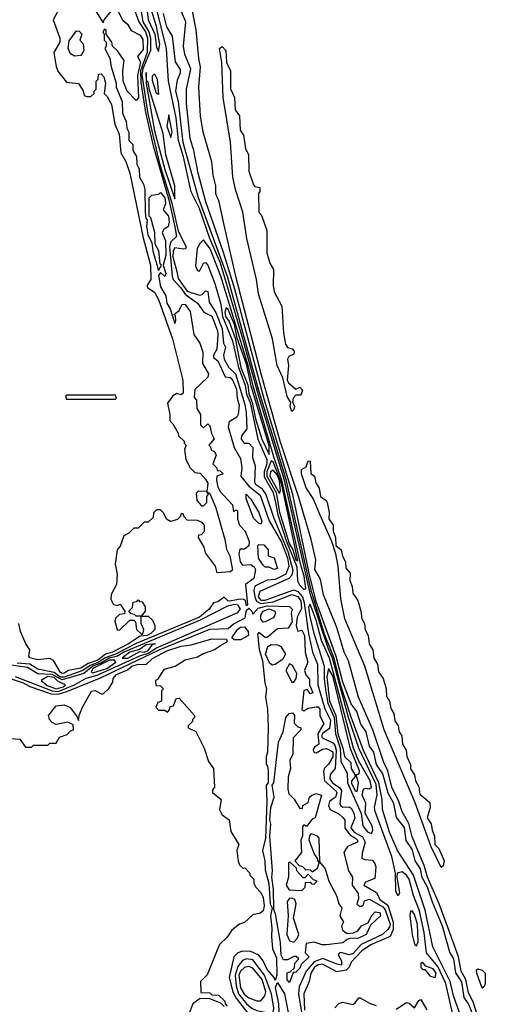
# Model space of a CAD drawing. Extents: x 2889633 to 3052318, y 540750 to 918690.
# Tile 419 of 656: x 3042647 to 3044920, y 722123 to 726935. Entities that reach past the tile are written whole.
import ezdxf

# ---------------------------------------------------------------- set-up
doc = ezdxf.new("R2010")
doc.units = 0

msp = doc.modelspace()

# ---------------------------------------------------------------- linework, layer by layer
at = {"layer": '0CON02XD'}
for points in [[(3043325, 726780), (3043331.1, 726815), (3043315, 726901.2), (3043278.6, 727018.6), (3043255, 727143.8), (3043215, 727232.5), (3043207.5, 727225), (3043224.5, 727165), (3043225, 727133.3), (3043242, 727102), (3043245, 727057.5), (3043268.3, 726988.3), (3043274.6, 726935), (3043306.2, 726865), (3043315, 726800), (3043325, 726780)], [(3044892.7, 722032.7), (3044861.1, 722135), (3044838.7, 722178.7), (3044825.5, 722245), (3044802.9, 722285), (3044788.9, 722355), (3044739.7, 722490.3), (3044695.6, 722615), (3044638.1, 722745), (3044621.1, 722801.1), (3044562.4, 722942.4), (3044546.4, 723006.4), (3044514.4, 723064.5), (3044498.6, 723115), (3044464.3, 723185), (3044444.4, 723264.4), (3044424, 723305), (3044371.4, 723465), (3044301.2, 723625), (3044252.3, 723802.3), (3044231.2, 723845), (3044195.5, 723965.5), (3044130, 724125), (3044115, 724200), (3044105, 724220), (3044088.3, 724248.3), (3044093.3, 724295), (3044070, 724395), (3044008.1, 724605), (3043918.2, 724875), (3043827.4, 725197.4), (3043703.5, 725673.5), (3043646.4, 725923.6), (3043621.2, 726045), (3043603.9, 726083.9), (3043603.9, 726123.9), (3043591.2, 726175), (3043585, 726240), (3043542.5, 726385), (3043530, 726465), (3043521.2, 726605), (3043530, 726705), (3043521.2, 726745), (3043509.2, 726885), (3043478, 727045)], [(3043003, 727003), (3043055, 726920), (3043060, 726935), (3043094.1, 726975.9)], [(3043198.6, 727008.6), (3043228.1, 726925), (3043261.5, 726875), (3043271.8, 726845), (3043269.2, 726775), (3043237, 726685), (3043237.8, 726627.8), (3043261.5, 726481.4), (3043298.3, 726318.2), (3043375.3, 726054.7), (3043405, 725922.5), (3043412, 725875), (3043385, 725848.8), (3043378.5, 725825), (3043391.5, 725681.5), (3043397.1, 725665), (3043434.1, 725624.1), (3043455, 725592.9), (3043515, 725550), (3043546.2, 725506.2), (3043585, 725486.2), (3043595, 725462.5), (3043612.5, 725415), (3043613.8, 725395), (3043610, 725325), (3043593.8, 725295), (3043593.6, 725283.6), (3043615, 725267.5), (3043650, 725190), (3043675, 725186.7), (3043685, 725177.5), (3043705, 725130), (3043708, 725085), (3043718.3, 725051.7), (3043713.3, 725005), (3043707.5, 724992.5), (3043670, 724970), (3043665.6, 724945.6), (3043694.2, 724845), (3043725, 724790), (3043731.2, 724745), (3043727.5, 724705), (3043766, 724655), (3043821.2, 724611.2), (3043865.7, 724485.7), (3043925, 724381.9), (3043955, 724303.3), (3043960.8, 724265), (3043946, 724225), (3043895, 724198.8), (3043855, 724195.8), (3043795, 724167.5), (3043790, 724145), (3043795.3, 724115.3), (3043803.4, 724093.4), (3043825, 724082.1), (3043885, 724090.5), (3043975.6, 724125.6), (3044005, 724116.9), (3044020, 724095), (3044022.7, 724057.3), (3044001.2, 724015), (3043996.7, 723975), (3044005, 723947.5), (3044025, 723952.5), (3044038.1, 723925), (3044040, 723845), (3044053.3, 723795), (3044038, 723755), (3044044.1, 723734.1), (3044061.7, 723711.7), (3044062.5, 723685), (3044077.5, 723645), (3044065, 723640), (3044051.7, 723661.7), (3044035, 723657.5), (3044023.9, 723563.9), (3044035, 723557.5), (3044055, 723570), (3044095, 723577.5), (3044105, 723577.5), (3044112.5, 723565), (3044113, 723533), (3044131.2, 723495), (3044102.2, 723445), (3044107.5, 723395), (3044085, 723378.8), (3044080, 723365), (3044084.4, 723354.5), (3044095, 723352.5), (3044125, 723370), (3044145, 723373.3), (3044175, 723356.7), (3044175, 723332.5), (3044155, 723297.5), (3044135, 723277.5), (3044129.5, 723260.4), (3044135.8, 723215), (3044192.5, 723165), (3044195.6, 723155), (3044188, 723135), (3044159.2, 723115), (3044154.1, 723094.1), (3044162.5, 723075), (3044205, 723054), (3044226.7, 723035), (3044233.6, 723023.6), (3044234.1, 722984.1), (3044259.7, 722949.7), (3044286.7, 722935), (3044296.7, 722925), (3044296.7, 722915), (3044247.5, 722895), (3044230, 722865), (3044252.5, 722775), (3044272.5, 722745), (3044270, 722705), (3044300, 722665), (3044301.7, 722638.3), (3044292.5, 722615), (3044305, 722603.3), (3044315, 722602.5), (3044325, 722610), (3044330.7, 722629.3), (3044355, 722636.7), (3044419.2, 722599.2), (3044431.4, 722585), (3044455.4, 722515.4), (3044454, 722505), (3044445, 722488.8), (3044417.5, 722465), (3044314.4, 722415.6), (3044275, 722372), (3044255, 722365.8), (3044215, 722376), (3044207, 722373), (3044202.5, 722365), (3044218.8, 722335), (3044217.5, 722315), (3044195, 722318.8), (3044127.7, 722347.7), (3044085, 722330.6), (3044045.7, 722285), (3044011.7, 722208.3), (3044008.1, 722175), (3044022.9, 722085)], [(3044862.5, 722065), (3044837.5, 722125), (3044816.8, 722156.8), (3044805, 722232.5), (3044776.8, 722276.8), (3044767.1, 722345), (3044747.5, 722377.5), (3044710.8, 722505), (3044663.1, 722623.1), (3044638.6, 722695), (3044612.4, 722742.4), (3044604.2, 722785), (3044577.5, 722825), (3044565, 722877.5), (3044534.1, 722924.1), (3044525, 722987.5), (3044486.1, 723036.1), (3044474, 723105), (3044445.6, 723155.6), (3044419.1, 723249.1), (3044389.2, 723295), (3044376.2, 723355), (3044354.1, 723384.1), (3044338.8, 723455), (3044312.3, 723492.3), (3044292.5, 723555), (3044265, 723592.5), (3044225, 723697.5), (3044192.5, 723822.5), (3044095, 724091.2), (3044060.3, 724230.3), (3043980.5, 724615), (3043841.5, 725075), (3043697.8, 725617.8), (3043642, 725798), (3043556, 726045), (3043519.2, 726185), (3043498, 726295), (3043478.8, 726355), (3043462, 726525), (3043461.2, 726595), (3043482, 726695), (3043453.8, 726765), (3043446.2, 726805), (3043458, 726925), (3043413.8, 727025)], [(3042842.5, 726995), (3042811.2, 726935), (3042843.3, 726845), (3042842.5, 726825), (3042813.8, 726775), (3042826, 726706), (3042833.9, 726683.9), (3042875, 726630), (3042935, 726622.5), (3042957, 726587), (3042962.5, 726565), (3042975, 726560), (3042995, 726560), (3043010, 726575), (3043010, 726585), (3043020, 726595), (3043020, 726635), (3043030, 726645), (3043031.7, 726668.3), (3043045, 726670), (3043057.5, 726655), (3043066.2, 726625), (3043060, 726575), (3043075, 726560), (3043095, 726520), (3043111.2, 726425), (3043132, 726375), (3043141.2, 726285), (3043165, 726242.5), (3043185.6, 726185.6), (3043249.7, 725869.7), (3043285.6, 725735), (3043286.7, 725665), (3043267.5, 725635), (3043272.5, 725625), (3043305, 725603.3), (3043325, 725567.5), (3043392.9, 725375), (3043444.2, 725174.2), (3043445, 725110), (3043435, 725102.5), (3043415, 725107.5), (3043395, 725097.5), (3043368.3, 725061.7), (3043380, 725005), (3043380, 724975), (3043395, 724960), (3043420, 724915), (3043421.7, 724901.7), (3043450, 724875), (3043450, 724865), (3043460, 724855), (3043452.5, 724835), (3043457.5, 724785), (3043480, 724745), (3043501.7, 724721.7), (3043528.3, 724718.3), (3043555, 724690), (3043565, 724670), (3043560, 724630), (3043575, 724620), (3043605, 724550), (3043649.2, 724395), (3043657.3, 724347.3), (3043673.8, 724315), (3043686.7, 724245), (3043675, 724236.7), (3043611.7, 724231.7), (3043602.5, 724265), (3043555, 724330), (3043547, 724357), (3043520, 724405), (3043521.7, 724418.3), (3043535, 724420), (3043550, 724435), (3043550, 724465), (3043538.3, 724478.3), (3043515, 724487.5), (3043465, 724490), (3043450, 724505), (3043445, 724520), (3043435, 724520), (3043430, 724505), (3043417, 724493), (3043383, 724483), (3043363.6, 724493.6), (3043350, 724525), (3043335, 724540), (3043315, 724540), (3043300, 724525), (3043298.3, 724501.7), (3043275, 724480), (3043255, 724480), (3043225, 724450), (3043205, 724450), (3043180, 724425), (3043155, 724412.5), (3043137, 724363), (3043122.5, 724345), (3043112.5, 724275), (3043122.5, 724225), (3043120, 724175), (3043094.2, 724125.8), (3043092.3, 724102.3), (3043105, 724077.5), (3043125, 724072.5), (3043138.3, 724078.3), (3043160, 724045), (3043158.3, 724031.7), (3043135, 724027.5), (3043115, 724010), (3043111.2, 723995), (3043123.6, 723953.6), (3043135, 723952.5), (3043185, 724000), (3043205, 724000), (3043211.7, 723991.7), (3043217.5, 723955), (3043241.7, 723931.7), (3043248.3, 723931.7), (3043252.5, 723955), (3043240, 723985), (3043240, 724020), (3043215, 724020), (3043208.3, 724028.3), (3043191.7, 724031.7), (3043180, 724045), (3043198.3, 724061.7), (3043201.7, 724088.3), (3043218.3, 724091.7), (3043225, 724100), (3043231.7, 724091.7), (3043245, 724090), (3043260, 724065), (3043260, 724045), (3043240, 724020), (3043275, 724020), (3043295, 724000), (3043307.5, 723975), (3043306.7, 723955), (3043286.7, 723935), (3043270, 723925), (3043235, 723922.5), (3043178.8, 723885), (3043100, 723845), (3043065.3, 723834.6), (3043028.6, 723805), (3042981.9, 723788.1), (3042945, 723765.7), (3042885.6, 723754.4), (3042865, 723741.4)], [(3043125, 726981.2), (3043148.8, 726935), (3043173.9, 726913.9), (3043192, 726882), (3043235, 726860), (3043248.3, 726838.3), (3043250, 726790), (3043222.5, 726755), (3043236.9, 726726.9), (3043223, 726663), (3043226.7, 726553.3), (3043215, 726540), (3043172.5, 726585), (3043152.5, 726635), (3043150, 726685), (3043157.5, 726735), (3043125, 726782.5), (3043100, 726805), (3043097.5, 726825), (3043070, 726865), (3043070, 726885), (3043061.7, 726888.3), (3043052.5, 726875), (3043060, 726865), (3043060, 726835), (3043070, 726825), (3043070, 726805), (3043062.5, 726795), (3043087, 726747), (3043093.3, 726705), (3043117.5, 726625), (3043117.5, 726605), (3043147.5, 726535), (3043148.3, 726478.3), (3043167, 726437), (3043170, 726405), (3043180, 726385), (3043180, 726345), (3043200, 726325), (3043200, 726295), (3043217, 726267), (3043218.3, 726228.3), (3043230, 726205), (3043232.5, 726165), (3043251.7, 726131.7), (3043257.5, 726105), (3043260, 725995), (3043263.3, 725965), (3043270, 725955), (3043266.7, 725925), (3043272.5, 725885), (3043292.5, 725845), (3043297.5, 725805), (3043325, 725710), (3043340, 725735), (3043332.5, 725742.5), (3043326.7, 725805), (3043308.3, 725838.3), (3043307.5, 725895), (3043287, 725967), (3043280, 725975), (3043280, 726065), (3043293, 726077), (3043327, 726083), (3043335, 726090), (3043355.6, 726065), (3043358.8, 726035), (3043347.5, 726005), (3043373.3, 725975), (3043376.2, 725945), (3043372.5, 725925), (3043350.5, 725909.6), (3043342.5, 725895), (3043359.2, 725855), (3043360, 725785), (3043347.5, 725735), (3043360, 725695), (3043355, 725680), (3043335, 725700), (3043324, 725685), (3043335, 725630), (3043360, 725585), (3043365, 725550), (3043381.7, 725521.7), (3043405, 725450), (3043410, 725465), (3043407.5, 725487.5), (3043400, 725495), (3043426.4, 725513.6), (3043440, 725545), (3043455, 725542.5), (3043478.8, 725508.8), (3043497.3, 725397.3), (3043526, 725355), (3043540.7, 725310.7), (3043540, 725255), (3043568.8, 725205), (3043565, 725187.5), (3043501.7, 725128.3), (3043498.3, 725088.3), (3043510, 725075), (3043512.5, 725035), (3043530, 725005), (3043530, 724955), (3043545, 724940), (3043565, 724960), (3043575, 724950), (3043583, 724913), (3043596.7, 724886.7), (3043570, 724855), (3043578.3, 724848.3), (3043581.7, 724831.7), (3043597.5, 724825), (3043606.4, 724806.4), (3043590, 724765), (3043610, 724745), (3043611.7, 724731.7), (3043625, 724730), (3043640, 724715), (3043610, 724705), (3043607.5, 724685), (3043615, 724650), (3043625, 724630), (3043686.7, 724565), (3043691.7, 724531.7), (3043705, 724540), (3043710, 724535), (3043710, 724495), (3043720, 724465), (3043747.5, 724435), (3043767.5, 724385), (3043766.4, 724363.6), (3043745, 724347.5), (3043722.5, 724347.5), (3043717.5, 724325), (3043723.3, 724285), (3043735, 724270), (3043775, 724272.5), (3043791.7, 724261.7), (3043798.3, 724248.3), (3043790, 724205), (3043750, 724175), (3043760, 724075), (3043755, 724070), (3043750, 724095), (3043741.7, 724101.7), (3043723.6, 724103.6), (3043672.9, 724092.9), (3043662.5, 724095), (3043645, 724112.5), (3043615, 724090), (3043592.5, 724085), (3043572.5, 724055), (3043525, 724015.5), (3043215, 723886.2), (3043115.2, 723834.8), (3043064, 723816), (3043033.3, 723795), (3042990.9, 723779.1), (3042956.1, 723753.9), (3042865, 723722.7)], [(3043240, 726975), (3043248.8, 726925), (3043277.2, 726875), (3043285.8, 726845), (3043285.3, 726784.7), (3043248.8, 726695), (3043243.2, 726665), (3043273, 726475), (3043332, 726225), (3043387.8, 726045), (3043421.3, 725901.3), (3043460, 725825), (3043456.7, 725815), (3043446.8, 725813.2), (3043405, 725820), (3043395.6, 725805), (3043395.4, 725775.4), (3043414.2, 725705), (3043420.9, 725670.9), (3043465, 725608.9), (3043525, 725589.2), (3043538.6, 725591.4), (3043555, 725610), (3043565, 725607.5), (3043572, 725555), (3043605, 725503.8), (3043635.4, 725425), (3043642, 725355), (3043651.2, 725335), (3043641.4, 725295), (3043645.5, 725275.5), (3043668.8, 725235), (3043700.5, 725205), (3043745.7, 725054.3), (3043753.3, 725015), (3043755.6, 724935), (3043729.3, 724900.7), (3043728.8, 724885), (3043742.5, 724865), (3043765, 724865.8), (3043785.7, 724845), (3043783.8, 724795), (3043796.2, 724755), (3043794, 724675), (3043798.8, 724665), (3043827.1, 724645), (3043848.9, 724615), (3043888.5, 724498.6), (3043956.3, 724336.3), (3043980, 724245), (3043975, 724221.2), (3043960.8, 724205), (3043819.1, 724140.9), (3043810.9, 724115), (3043825, 724098.9), (3043845, 724099.1), (3043985, 724148.9), (3044005, 724140), (3044027.1, 724115), (3044036, 724086), (3044056.2, 723935), (3044076.7, 723845), (3044100.8, 723785), (3044101.9, 723685), (3044136.5, 723566.5), (3044165, 723512.5), (3044159.5, 723470.5), (3044125, 723447.1), (3044120.6, 723435), (3044126, 723425), (3044175, 723400.8), (3044185, 723390), (3044192, 723365), (3044186.9, 723275), (3044163.3, 723246.7), (3044160.6, 723225), (3044174.4, 723205), (3044210.5, 723180.5), (3044218.5, 723168.5), (3044210, 723105), (3044213.3, 723095), (3044225, 723086.7), (3044255, 723088), (3044265, 723082), (3044278.1, 723058.1), (3044283.3, 723035), (3044264.3, 722985), (3044280, 722965), (3044321.4, 722941.4), (3044333.1, 722915), (3044318.3, 722861.7), (3044318, 722838), (3044330.6, 722830.6), (3044368.2, 722828.2), (3044380, 722815), (3044385.4, 722795.4), (3044381.3, 722738.7), (3044335, 722720), (3044326.7, 722705), (3044389.4, 722669.4), (3044405.8, 722635), (3044445, 722608), (3044471.1, 722525), (3044470.6, 722489.4), (3044455.5, 722454.5), (3044364.6, 722415.4), (3044317.5, 722385), (3044265, 722330), (3044255.5, 722304.5), (3044240.5, 722289.5), (3044195, 722282), (3044125, 722319.4), (3044105, 722316.9), (3044086, 722305), (3044068.6, 722275), (3044060, 722235), (3044034.4, 722175), (3044036.9, 722095)], [(3044785, 721973.3), (3044727.5, 722225), (3044688.7, 722308.7), (3044633.8, 722375), (3044621.5, 722475), (3044599.6, 722579.6), (3044570, 722655), (3044547.8, 722735), (3044535.8, 722755), (3044515, 722771.2), (3044490, 722765), (3044487.5, 722745), (3044501.7, 722668.3), (3044495, 722653.3), (3044482.9, 722675), (3044482.5, 722765), (3044463.8, 722845), (3044382, 723065), (3044380, 723085), (3044392.9, 723147.1), (3044387.6, 723197.6), (3044302.5, 723375), (3044252.8, 723525), (3044173.5, 723815), (3044153.4, 723863.4), (3044067.1, 724125), (3043939.8, 724685), (3043815, 725094.4), (3043733, 725387.1), (3043627.6, 725745), (3043575, 725865.8), (3043525, 726012), (3043484.3, 726094.3), (3043447.3, 726265), (3043423.1, 726345), (3043411.1, 726455), (3043373.8, 726635), (3043363.6, 726795), (3043317.1, 726985)], [(3044801.2, 722065), (3044764.2, 722165), (3044749.2, 722235), (3044664, 722405), (3044626.2, 722583.8), (3044568.8, 722755), (3044492, 722875), (3044452.5, 722965), (3044417.5, 723075), (3044417.1, 723125), (3044400.5, 723205), (3044325, 723363.8), (3044265, 723526.2), (3044215, 723681.4), (3044181.7, 723815), (3044135, 723932.9), (3044071.1, 724141.1), (3043947.2, 724687.2), (3043815, 725122.5), (3043660.8, 725680.8), (3043520.6, 726065), (3043445.8, 726335), (3043422, 726535), (3043410, 726585), (3043418.3, 726641.7), (3043432.5, 726675), (3043431.7, 726691.7), (3043408.3, 726728.3), (3043392.5, 726855), (3043365, 726900), (3043350, 726965)], [(3042915, 726757.5), (3042895, 726767.5), (3042883.3, 726795), (3042888.3, 726831.7), (3042925, 726880), (3042938.3, 726878.3), (3042950, 726865), (3042940, 726835), (3042957, 726817), (3042960, 726785), (3042945, 726760), (3042915, 726757.5)], [(3043975, 725020), (3043967.5, 725045), (3043970, 725065), (3043953, 725093), (3043931.2, 725185), (3043903.3, 725245), (3043881.2, 725375), (3043812.5, 725595), (3043803.3, 725665), (3043756.7, 725865), (3043736, 725995), (3043700, 726105), (3043688, 726165), (3043675.9, 726335.9), (3043640.8, 726555), (3043633.3, 726725), (3043623.3, 726795), (3043635, 726803.3), (3043654, 726785), (3043656, 726725), (3043676.7, 726685), (3043676.6, 726596.6), (3043695.5, 726555.4), (3043699.2, 726495), (3043720, 726465), (3043724, 726395), (3043740.3, 726370.3), (3043748.8, 726305), (3043764.3, 726274.3), (3043765.8, 726195), (3043788.6, 726128.6), (3043795, 726120), (3043820, 726115), (3043820, 726095), (3043812.5, 726085), (3043814, 725995), (3043830, 725975), (3043853.3, 725905), (3043854.3, 725795), (3043868, 725745), (3043886.7, 725715), (3043884.3, 725635.7), (3043890, 725605), (3043927.5, 725535), (3043934.2, 725404.2), (3043945, 725350), (3043955, 725332.5), (3043977, 725327), (3043987.5, 725315), (3043985, 725300), (3043960.7, 725289.3), (3043953.9, 725276.1), (3043960, 725245), (3043953.3, 725173.3), (3043960, 725160), (3043995, 725130), (3044015, 725140), (3044027.5, 725125), (3044019.3, 725100.7), (3043995, 725100), (3043982.5, 725085), (3043978.3, 725068.3), (3043988, 725045), (3043985, 725030), (3043975, 725020)], [(3043405, 726060), (3043405, 726122.5), (3043360, 726275), (3043348.2, 726378.2), (3043281.5, 726591.5), (3043275, 726630), (3043266.7, 726636.7), (3043265, 726677.5), (3043265, 726622.5), (3043305, 726392), (3043355, 726202.9), (3043405, 726060)], [(3043325, 726570), (3043315, 726573.8), (3043295, 726637.5), (3043295, 726660), (3043305, 726670.8), (3043318.8, 726645), (3043325, 726570)], [(3043385, 726360), (3043391.4, 726385), (3043375, 726470), (3043365.8, 726415), (3043385, 726360)], [(3044035, 724150), (3044044.1, 724155.9), (3044036.6, 724215), (3044019.5, 724269.5), (3043927.2, 724685), (3043888.5, 724798.5), (3043788.6, 725138.6), (3043763.2, 725245), (3043628.8, 725681.2), (3043577.8, 725815), (3043545, 725859.2), (3043527.4, 725842.6), (3043513.8, 725816.2), (3043505, 725732.5), (3043515, 725710), (3043525, 725706.2), (3043544.2, 725745.8), (3043555, 725748.8), (3043565, 725736.2), (3043600.5, 725645), (3043629.6, 725545), (3043636.7, 725485), (3043686.2, 725366.2), (3043715.3, 725235), (3043748.6, 725148.6), (3043754.7, 725105), (3043771.7, 725065), (3043809.5, 724885), (3043853.6, 724785), (3043853.6, 724765), (3043840, 724725), (3043841.1, 724701.1), (3043885.3, 724625), (3043896.6, 724575), (3043907.8, 724515), (3043950.2, 724385), (3044000.6, 724260.6), (3044003.6, 724193.6), (3044012.6, 724172.6), (3044035, 724150)], [(3043865, 724810), (3043865, 724853.3), (3043778.4, 725138.4), (3043755, 725251.1), (3043709.3, 725379.3), (3043695, 725444), (3043665, 725519.2), (3043655, 725526.7), (3043648.2, 725505), (3043651.8, 725485), (3043669.4, 725459.4), (3043698.5, 725378.5), (3043726.3, 725235), (3043760.9, 725150.9), (3043765, 725108.8), (3043782.5, 725065), (3043798.5, 724985), (3043830, 724885), (3043865, 724810)], [(3043115, 725080), (3043120, 725085), (3043115, 725100), (3042875, 725100), (3042870, 725095), (3042875, 725080), (3043115, 725080)], [(3044005, 724291.2), (3043925, 724670.6), (3043885, 724774), (3043875, 724780), (3043853.9, 724725), (3043853.3, 724705), (3043898.4, 724625), (3043915, 724528.8), (3043963.3, 724375), (3043980, 724345), (3043994.7, 724295), (3044005, 724291.2)], [(3043915, 724620), (3043920.6, 724635), (3043915, 724681.4), (3043905, 724709.5), (3043885, 724734.4), (3043872.2, 724725), (3043867.7, 724705), (3043915, 724620)], [(3044705, 722792.5), (3044655, 722892.5), (3044577.3, 723107.3), (3044427.1, 723465), (3044332, 723775), (3044235, 724007.5), (3044214.4, 724104.4), (3044202, 724265), (3044190, 724325), (3044171.2, 724385), (3044114.4, 724514.4), (3044080, 724595), (3044045, 724647.5), (3044023.3, 724715), (3044023, 724737), (3044045, 724750), (3044055, 724780), (3044065, 724777.5), (3044067.7, 724717.7), (3044085.8, 724705), (3044092, 724672), (3044109.2, 724645), (3044115.6, 724605.6), (3044143.3, 724585), (3044147.5, 724575), (3044157.3, 724527.3), (3044155.8, 724495), (3044177.5, 724465), (3044176.9, 724435), (3044189.4, 724405), (3044190, 724365), (3044216, 724345), (3044222.7, 724312.7), (3044238, 724285), (3044239.2, 724255), (3044260.7, 724230.7), (3044258.1, 724195), (3044270.5, 724165), (3044272.9, 724132.9), (3044297.4, 724097.4), (3044313.1, 724045), (3044317, 724007), (3044330.5, 723985), (3044333.7, 723953.7), (3044347.7, 723925), (3044352.7, 723885), (3044370.4, 723855), (3044376.5, 723815), (3044393.1, 723785), (3044398.8, 723748.8), (3044421.4, 723715), (3044435.5, 723665.5), (3044438.2, 723628.2), (3044453.1, 723605), (3044459.3, 723569.3), (3044473.1, 723545), (3044477.9, 723507.9), (3044494.3, 723485), (3044500, 723455), (3044512.5, 723435), (3044515.6, 723395), (3044534.3, 723365), (3044537.8, 723335), (3044554.4, 723295), (3044554.5, 723274.5), (3044574.2, 723245), (3044579.2, 723215), (3044595.6, 723185.6), (3044600.6, 723150.6), (3044649.3, 723109.3), (3044651.2, 723085), (3044635.8, 723035), (3044656, 723005), (3044660, 722975), (3044672.5, 722945), (3044673.8, 722903.8), (3044693.8, 722885), (3044720, 722825), (3044715, 722800), (3044705, 722792.5)], [(3043545, 724560), (3043560, 724575), (3043560, 724605), (3043570, 724620), (3043561.7, 724621.7), (3043560, 724630), (3043518.3, 724631.7), (3043508.3, 724621.7), (3043512.5, 724585), (3043535, 724560), (3043545, 724560)], [(3043825, 724470), (3043812.5, 724475), (3043789.3, 724499.3), (3043753.3, 724595), (3043753, 724617), (3043775, 724592.5), (3043815, 724527.5), (3043830, 724485), (3043825, 724470)], [(3043888.3, 724248.3), (3043865, 724260), (3043845, 724260), (3043835, 724270), (3043813.6, 724303.6), (3043810, 724365), (3043815, 724370), (3043838.3, 724368.3), (3043860, 724345), (3043860, 724315), (3043890, 724305), (3043905, 724252.5), (3043888.3, 724248.3)], [(3042405, 723780.8), (3042664.5, 723694.6), (3042697.1, 723677.1), (3042800.8, 723640.8), (3042835, 723638.8), (3042878.1, 723651.9), (3043040.9, 723719.1), (3043328, 723855), (3043575, 723957.1), (3043665, 723960), (3043689.3, 723980.7), (3043748.3, 724011.7), (3043755, 724050), (3043765, 724060), (3043780, 724045), (3043785, 724030), (3043811.4, 724058.6), (3043855, 724070.4), (3043965, 724066.7), (3043976.7, 724055), (3043972.5, 724035), (3043977.3, 723992.7), (3043957.9, 723962.1), (3043905, 723957.5), (3043855, 723916.2), (3043845, 723916.2), (3043815, 723940), (3043808.3, 723931.7), (3043809.3, 723919.3)], [(3042835, 723652.3), (3042915.3, 723684.7), (3042972.4, 723717.6), (3043025, 723731.2), (3043233.2, 723826.8), (3043275, 723839.2), (3043315, 723864.6), (3043712.4, 724037.6), (3043724.4, 724055), (3043713.8, 724073.8), (3043695, 724077.7), (3043661.6, 724068.4), (3043528.7, 724001.3), (3043155.3, 723844.7), (3043125, 723825.4), (3043084.4, 723815.6), (3043047.2, 723792.8), (3043003.7, 723776.3), (3042960, 723740), (3042855, 723708.8), (3042805, 723735.3), (3042735, 723738.5), (3042685, 723770), (3042605, 723780.9)], [(3044365, 722958.8), (3044370.5, 722975), (3044367.7, 722995), (3044334, 723055), (3044336.4, 723106.4), (3044319.4, 723145), (3044325.7, 723174.3), (3044335, 723180), (3044355, 723176.2), (3044363.8, 723185), (3044357.3, 723215), (3044302.3, 723312.3), (3044275.9, 723375), (3044159.8, 723815), (3044120.5, 723900.5), (3044095, 724000.6), (3044065, 724078.6), (3044056.5, 724063.5), (3044062.1, 724025), (3044081.5, 723941.5), (3044133.5, 723775), (3044133.3, 723713.3), (3044140.8, 723660.8), (3044151.2, 723595), (3044182.3, 723525), (3044189.2, 723445), (3044210.8, 723375), (3044215, 723310), (3044245, 723252.5), (3044246.9, 723205), (3044313.3, 723055), (3044321.9, 722995), (3044345, 722966.9), (3044365, 722958.8)], [(3043835, 723990), (3043824, 724005), (3043824.2, 724025), (3043835, 724043.8), (3043865, 724055.4), (3043892, 724045), (3043895.8, 724034.2), (3043887, 724013), (3043845, 723992.5), (3043835, 723990)], [(3042865, 723741.4), (3042855, 723739.2), (3042846.2, 723745), (3042813, 723803), (3042795, 723812.5), (3042735, 723806.7), (3042697, 723817), (3042692.5, 723825), (3042696.7, 723855), (3042676.7, 723885), (3042651.2, 723945), (3042643.6, 723983.6)], [(3043693.9, 723903.9), (3043682.5, 723915), (3043711.2, 723955), (3043725, 723965.7), (3043745, 723968), (3043762, 723945), (3043763.8, 723925), (3043725, 723904.2), (3043693.9, 723903.9)], [(3043809.3, 723919.3), (3043816.7, 723856.7), (3043833, 723803), (3043843.3, 723695), (3043852.5, 723665), (3043847.5, 723625), (3043856.7, 723565), (3043860, 723475), (3043856.7, 723355), (3043850, 723335), (3043850, 723295), (3043857, 723287), (3043860, 723265), (3043860, 723205), (3043850, 723195), (3043853.3, 723115), (3043847.5, 722935), (3043832, 722875), (3043844, 722825), (3043845, 722780), (3043863.6, 722713.6), (3043870, 722615), (3043880, 722595), (3043871.2, 722555), (3043878.8, 722495), (3043876.2, 722455), (3043881.2, 722395), (3043900.7, 722350.7), (3043902.5, 722265), (3043895, 722240), (3043890, 722255), (3043855, 722293.3), (3043836, 722336), (3043814, 722364), (3043775, 722381.2), (3043735, 722383.8), (3043712.5, 722375), (3043693.3, 722355), (3043669.2, 722255), (3043688.1, 722185), (3043703.6, 722153.6), (3043775, 722061.2)], [(3042601.7, 723421.7), (3042648.3, 723418.3), (3042675, 723380), (3042705, 723380), (3042715, 723390), (3042785, 723390), (3042795, 723400), (3042825, 723400), (3042841.7, 723428.3), (3042878.3, 723441.7), (3042895, 723460), (3042910, 723465), (3042908.3, 723488.3), (3042881.7, 723501.7), (3042825, 723491.2), (3042805, 723500), (3042792.5, 723515), (3042787.5, 723535), (3042825, 723582.5), (3042865, 723587.5), (3042893.6, 723573.6), (3042928.3, 723528.3), (3042935, 723510), (3042937.5, 723535), (3042953.3, 723575), (3042997, 723653), (3043015, 723657.5), (3043045, 723640), (3043055, 723640), (3043083, 723667), (3043101.7, 723698.3), (3043103.3, 723715), (3043120, 723735), (3043172.9, 723757.1), (3043195, 723776.5), (3043225, 723785.7), (3043265, 723783.3), (3043295, 723813.8), (3043365, 723850.6), (3043435, 723874.2), (3043485, 723880.8), (3043585, 723910), (3043657, 723907), (3043660, 723895), (3043637.7, 723882.3)], [(3043175, 723814.6), (3043233.3, 723846.7), (3043255, 723844.7), (3043275, 723851.8), (3043297.5, 723882.5), (3043310, 723885), (3043265, 723880), (3043232.2, 723857.8), (3043184.2, 723845), (3043147.5, 723815), (3043175, 723814.6)], [(3043637.7, 723882.3), (3043597.5, 723855), (3043543.2, 723836.8), (3043515, 723820), (3043454.6, 723805.4), (3043405.7, 723774.3), (3043350.8, 723759.2), (3043320, 723710), (3043310, 723705), (3043311.7, 723681.7), (3043335, 723680), (3043350, 723665), (3043340, 723655), (3043340, 723605), (3043321.7, 723598.3), (3043312.5, 723575), (3043325, 723560), (3043355, 723560), (3043368.3, 723551.7), (3043378.3, 723561.7), (3043381.7, 723578.3), (3043398.3, 723581.7), (3043411.7, 723618.3), (3043425, 723620), (3043500, 723535), (3043500, 723525), (3043490, 723515), (3043490, 723505), (3043470, 723485), (3043470, 723475), (3043507, 723457), (3043547.5, 723375), (3043569.3, 723309.3), (3043592.5, 723275), (3043597.5, 723185), (3043588.3, 723171.7), (3043588.3, 723158.3), (3043630, 723125), (3043623, 723073), (3043635, 723050), (3043670, 723025), (3043678.3, 722968.3), (3043717.5, 722905), (3043707.5, 722875), (3043713, 722823), (3043720, 722805), (3043735, 722790), (3043748.3, 722788.3), (3043770, 722765), (3043770, 722755), (3043790, 722735), (3043790, 722715), (3043800, 722695), (3043825, 722670), (3043836, 722645), (3043840, 722605), (3043835, 722580), (3043821.7, 722568.3), (3043785, 722560), (3043745, 722522.5), (3043720, 722515), (3043682.5, 722485), (3043659.3, 722450.7), (3043623.3, 722415), (3043562.5, 722267.5), (3043535, 722240), (3043530, 722235), (3043531.7, 722181.7), (3043575, 722180), (3043585, 722170), (3043618.3, 722168.3), (3043648.3, 722138.3), (3043650, 722125), (3043660, 722115)], [(3043880.7, 723780.7), (3043868.3, 723788.3), (3043847.5, 723835), (3043858.8, 723871.2), (3043875, 723882), (3043905, 723880), (3043921.7, 723871.7), (3043944.2, 723835), (3043930.9, 723809.1), (3043895, 723783.3), (3043880.7, 723780.7)], [(3042865, 723722.7), (3042845, 723722.8), (3042814.7, 723744.7), (3042735, 723761.9), (3042696.3, 723786.3), (3042635, 723791.1)], [(3043005, 723743.3), (3043072.9, 723765), (3043116, 723796), (3043110, 723805), (3043085, 723804.5), (3043003.6, 723765), (3042996.2, 723746.2), (3043005, 723743.3)], [(3043985, 723697.5), (3043996.7, 723715), (3043999.3, 723739.3), (3043978.3, 723778.3), (3043965, 723787.5), (3043946.7, 723755), (3043975, 723697.5), (3043985, 723697.5)], [(3042624.4, 723725.6), (3042805, 723655.3), (3042835, 723652.3)], [(3042825, 723664.7), (3042858.8, 723675), (3042871.2, 723685), (3042835, 723701.5), (3042815, 723720), (3042785.3, 723724.7), (3042752.5, 723705), (3042780.9, 723680.9), (3042825, 723664.7)], [(3044295, 723163.8), (3044301.2, 723205), (3044290, 723245), (3044305, 723250), (3044306.1, 723263.9), (3044261.4, 723371.4), (3044175, 723729.2), (3044155, 723763.8), (3044146.2, 723723.8), (3044159.7, 723605), (3044189.7, 723535), (3044200, 723445), (3044224.6, 723375), (3044232, 723335), (3044263.8, 723305), (3044266, 723275), (3044282.5, 723245), (3044282.5, 723235), (3044266.2, 723215), (3044266.4, 723203.6), (3044285, 723166), (3044295, 723163.8)], [(3043965, 722230), (3043953, 722243), (3043953, 722277), (3043968.3, 722281.7), (3043988.3, 722301.7), (3043990, 722325), (3044010, 722345), (3043997, 722357), (3043985, 722357.5), (3043955, 722340), (3043935, 722340), (3043923.6, 722363.6), (3043920, 722425), (3043896.2, 722565), (3043887, 722587), (3043886.2, 722686.2), (3043877.5, 722745), (3043881.2, 722775), (3043868.8, 722945), (3043872.5, 723005), (3043867.5, 723025), (3043872.5, 723085), (3043888.8, 723135), (3043880, 723195), (3043887.5, 723205), (3043910, 723405), (3043933.8, 723455), (3043946.7, 723525), (3043962.5, 723545), (3043978.3, 723548.3), (3043988, 723535), (3043987.5, 723497.5), (3044005, 723480), (3044020, 723475), (3044020, 723465), (3043982.5, 723425), (3043980, 723345), (3043966.7, 723315), (3043968.8, 723275), (3043958, 723235), (3043956.2, 723175), (3043961.2, 723151.2), (3043986.4, 723126.4), (3044015, 723080), (3044028.3, 723081.7), (3044030, 723095), (3044055, 723110), (3044062.5, 723135), (3044073.9, 723146.1), (3044095, 723153.3), (3044120, 723145), (3044090, 723035), (3044075, 723027.5), (3044047.5, 722992.5), (3044035, 723000), (3044028.3, 722991.7), (3044027.5, 722945), (3044020, 722925), (3044022.5, 722865), (3043990, 722825), (3044011.7, 722801.7), (3044027, 722797), (3044041.7, 722781.7), (3044065, 722780), (3044075, 722770), (3044101.7, 722788.3), (3044110, 722820), (3044105, 722820), (3044102.5, 722835), (3044085, 722860), (3044060, 722925), (3044063, 722947), (3044071.7, 722958.3), (3044097, 722947), (3044107.5, 722935), (3044110, 722820), (3044138.8, 722785), (3044156.2, 722725), (3044193.8, 722655), (3044204.3, 722614.3), (3044220, 722595), (3044210, 722555), (3044227.5, 722525), (3044218.8, 722505), (3044223.3, 722485), (3044245, 722470), (3044277.3, 722472.7), (3044298.1, 722481.9), (3044315, 722506.7), (3044348.3, 722521.7), (3044363.9, 722556.1), (3044382.5, 722575), (3044405, 722572.5), (3044408.8, 722555), (3044360, 722510), (3044338.8, 722465), (3044297.5, 722445), (3044263.9, 722446.1), (3044245, 722440), (3044225, 722423.3), (3044145, 722413.8), (3044123.9, 722413.9), (3044085, 722427.5), (3044045, 722420), (3044040, 722375), (3044060, 722355), (3044021.7, 722318.3), (3044015, 722300), (3043995, 722280), (3043981.7, 722278.3), (3043965, 722230)], [(3044025, 722680), (3044040, 722695), (3044041.7, 722718.3), (3044065, 722720), (3044071.7, 722711.7), (3044085, 722710), (3044100, 722725), (3044081.7, 722731.7), (3044055, 722760), (3044038.3, 722741.7), (3044031.7, 722741.7), (3044000, 722775), (3043998.3, 722788.3), (3043965, 722820), (3043960, 722815), (3043960, 722745), (3043947.5, 722705), (3043963, 722683), (3044025, 722680)], [(3043985, 722427.5), (3044002.5, 722445), (3044010, 722465), (3043983.3, 722545), (3043997.5, 722615), (3043990, 722635), (3043975, 722642.5), (3043965, 722640), (3043953.3, 722625), (3043957.5, 722555), (3043951.2, 722465), (3043963.6, 722433.6), (3043985, 722427.5)], [(3044585, 722408.8), (3044591.7, 722428.3), (3044588.7, 722515), (3044575, 722562), (3044565, 722578), (3044555, 722578.8), (3044551.2, 722555), (3044563.7, 722463.7), (3044575, 722416.7), (3044585, 722408.8)], [(3043875, 722078.8), (3043885, 722083.8), (3043887.1, 722105), (3043876.9, 722175), (3043841.9, 722265), (3043785, 722340), (3043755, 722345.8), (3043735, 722338), (3043712, 722308), (3043698.5, 722265), (3043703.7, 722213.7), (3043715.6, 722175), (3043755, 722126), (3043780, 722105), (3043805, 722093.8), (3043875, 722078.8)], [(3043825, 722140), (3043843.3, 722165), (3043849.2, 722185), (3043830.5, 722245), (3043785, 722299.2), (3043765, 722308), (3043745, 722304), (3043725, 722286), (3043717.5, 722265), (3043724.7, 722204.6), (3043743.1, 722173.1), (3043765, 722154.2), (3043805, 722140), (3043825, 722140)], [(3044675, 722254.3), (3044680, 722275), (3044666.3, 722296.3), (3044629.3, 722309.3), (3044615, 722326.9), (3044606.1, 722323.9), (3044605, 722303.3), (3044615, 722293.8), (3044625, 722293.3), (3044651.2, 722261.2), (3044675, 722254.3)], [(3044905, 722202.5), (3044878.8, 722275), (3044877.5, 722292.5), (3044883.3, 722296.7), (3044905, 722290), (3044920, 722275), (3044918.8, 722225), (3044915, 722210), (3044905, 722202.5)], [(3043914.4, 722085), (3043911.9, 722125), (3043896.7, 722205), (3043905, 722230), (3043940, 722175), (3043965, 722050)], [(3043645, 722112.5), (3043628.3, 722128.3), (3043575, 722150), (3043528.3, 722151.7), (3043492.5, 722125), (3043475, 722080)], [(3044185, 722106.7), (3044205, 722126.7), (3044225, 722133.3), (3044273, 722123), (3044285, 722130), (3044302.5, 722155), (3044310, 722155), (3044355, 722128.8), (3044388, 722118)], [(3044485, 722099.4), (3044535, 722132.5), (3044548.9, 722128.9), (3044575, 722106.7), (3044595, 722142.5), (3044605, 722147.5), (3044635, 722096.2)]]:
    msp.add_lwpolyline(points, dxfattribs=at)

doc.saveas('drawing.dxf')
